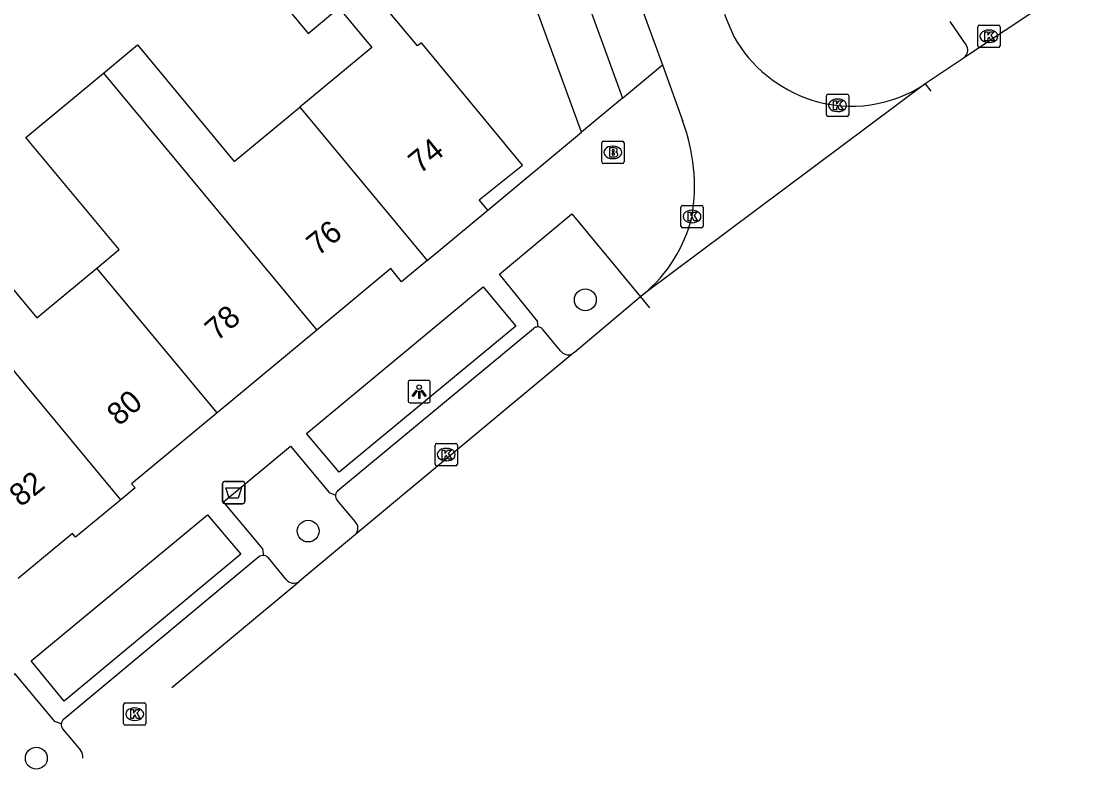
# Model space of a CAD drawing. Extents: x 159265 to 160143, y 383413 to 384319.
# Drawn here: x 159902.72 to 159950.57, y 383671.79 to 383705.88 of the extents above; entities that cross this region are included whole.
import ezdxf

# ---------------------------------------------------------------- set-up
doc = ezdxf.new("R2010")
doc.units = 0
for name, color, linetype in [('IMGEO_Afvalbak', 7, 'Continuous'), ('IMGEO_Boom', 7, 'Continuous'), ('IMGEO_Brandkraan', 7, 'Continuous'), ('IMGEO_Kolk', 7, 'Continuous'), ('IMGEO_Lichtpunt', 7, 'Continuous'), ('IMGEO_Pand', 7, 'Continuous'), ('IMGEO_Pand_nummerreeks', 7, 'Continuous'), ('IMGEO_Parkeervlak_open', 7, 'Continuous'), ('IMGEO_Rijbaan_lokaal_gesloten', 7, 'Continuous'), ('IMGEO_Rijbaan_lokaal_open', 7, 'Continuous'), ('IMGEO_Voetpad_open', 7, 'Continuous')]:
    doc.layers.add(name, color=color, linetype=linetype)

msp = doc.modelspace()

# ---------------------------------------------------------------- linework, layer by layer
at = {"layer": 'IMGEO_Afvalbak'}
for p, q in [((159911.732, 383684.38), (159911.732, 383685.18)), ((159911.732, 383685.18), (159911.732, 383684.38)), ((159911.832, 383685.28), (159912.622, 383685.28)), ((159912.622, 383685.28), (159911.832, 383685.28)), ((159912.722, 383685.18), (159912.722, 383684.38)), ((159912.722, 383684.38), (159912.722, 383685.18)), ((159912.622, 383684.28), (159911.832, 383684.28)), ((159911.832, 383684.28), (159912.622, 383684.28))]:
    msp.add_line(p, q, dxfattribs=at)
msp.add_lwpolyline([(159911.875, 383684.994), (159912.579, 383684.994), (159912.43, 383684.524), (159912.024, 383684.524), (159911.875, 383684.994)], dxfattribs=at)
for centre, start, end in [((159911.832, 383685.18), 90, 180), ((159911.832, 383685.18), 90, 180), ((159912.622, 383685.18), 0, 90), ((159912.622, 383685.18), 360, 90), ((159911.832, 383684.38), 180, 270), ((159911.832, 383684.38), 180, 270), ((159912.622, 383684.38), 270, 0), ((159912.622, 383684.38), 270, 0)]:
    msp.add_arc(centre, 0.1, start, end, dxfattribs=at)
at = {"layer": 'IMGEO_Boom'}
for centre in [(159927.977, 383693.412), (159915.562, 383683.053), (159903.386, 383672.878)]:
    msp.add_circle(centre, 0.489, dxfattribs=at)
at = {"layer": 'IMGEO_Brandkraan'}
for p, q in [((159928.711, 383699.587), (159928.711, 383700.439)), ((159928.786, 383700.513), (159929.638, 383700.513)), ((159929.199, 383700.293), (159929.224, 383700.293)), ((159929.712, 383700.439), (159929.712, 383699.587)), ((159929.222, 383699.733), (159929.197, 383699.733)), ((159929.638, 383699.513), (159928.786, 383699.513))]:
    msp.add_line(p, q, dxfattribs=at)
for points in [[(159928.711, 383699.587), (159928.711, 383700.439)], [(159928.786, 383700.513), (159929.638, 383700.513)], [(159929.059, 383700.213), (159929.059, 383699.813), (159929.272, 383699.813)], [(159929.29, 383700.213), (159929.059, 383700.213)], [(159929.712, 383700.439), (159929.712, 383699.587)], [(159929.238, 383700.132), (159929.184, 383700.132), (159929.184, 383700.056)], [(159929.184, 383700.056), (159929.237, 383700.056)], [(159929.246, 383699.98), (159929.184, 383699.98), (159929.184, 383699.899)], [(159929.184, 383699.899), (159929.246, 383699.899)], [(159929.638, 383699.513), (159928.786, 383699.513)]]:
    msp.add_lwpolyline(points, dxfattribs=at)
for centre, radius, start, end in [((159928.788, 383700.437), 0.0765, 91.552, 178.448), ((159928.788, 383700.437), 0.0765, 91.552, 178.448), ((159929.294, 383700.068), 0.145, 59.4692, 91.5367), ((159929.636, 383700.437), 0.0765, 1.552, 88.448), ((159929.636, 383700.437), 0.0765, 1.552, 88.448), ((159929.239, 383700.094), 0.0379, 267.8285, 90.9355), ((159929.247, 383699.939), 0.0404, 269.8759, 90.5077), ((159929.278, 383700.064), 0.251, 268.6676, 293.5347), ((159929.319, 383700.115), 0.0922, 285.5137, 58.1501), ((159929.324, 383699.923), 0.105, 301.3115, 78.989), ((159928.788, 383699.589), 0.0765, 181.552, 268.448), ((159928.788, 383699.589), 0.0765, 181.552, 268.448), ((159929.636, 383699.589), 0.0765, 271.552, 358.448), ((159929.636, 383699.589), 0.0765, 271.552, 358.448)]:
    msp.add_arc(centre, radius, start, end, dxfattribs=at)
for centre, major_axis, ratio, start_param, end_param in [((159929.198, 383700.013), (-0.387, 0.002), 0.722429, 4.712389, 7.853982), ((159929.223, 383700.013), (-0.39, 0.002), 0.717154, 1.570796, 4.712389)]:
    msp.add_ellipse(centre, major_axis=major_axis, ratio=ratio, start_param=start_param, end_param=end_param, dxfattribs=at)
at = {"layer": 'IMGEO_Kolk'}
for p, q in [((159945.556, 383704.79), (159945.556, 383705.642)), ((159945.631, 383705.716), (159946.483, 383705.716)), ((159946.044, 383705.496), (159946.069, 383705.496)), ((159946.557, 383705.642), (159946.557, 383704.79)), ((159946.483, 383704.716), (159945.631, 383704.716)), ((159946.067, 383704.936), (159946.042, 383704.936)), ((159938.852, 383702.623), (159939.704, 383702.623)), ((159938.777, 383701.697), (159938.777, 383702.549)), ((159939.265, 383702.403), (159939.29, 383702.403)), ((159939.778, 383702.549), (159939.778, 383701.697)), ((159939.288, 383701.843), (159939.263, 383701.843)), ((159939.704, 383701.623), (159938.852, 383701.623)), ((159932.256, 383696.716), (159932.256, 383697.568)), ((159932.331, 383697.642), (159933.183, 383697.642)), ((159932.744, 383697.422), (159932.769, 383697.422)), ((159933.257, 383697.568), (159933.257, 383696.716)), ((159932.767, 383696.862), (159932.742, 383696.862)), ((159933.183, 383696.642), (159932.331, 383696.642)), ((159921.247, 383686.052), (159921.247, 383686.904)), ((159921.322, 383686.978), (159922.174, 383686.978)), ((159922.248, 383686.904), (159922.248, 383686.052)), ((159921.735, 383686.758), (159921.76, 383686.758)), ((159922.174, 383685.978), (159921.322, 383685.978)), ((159921.758, 383686.198), (159921.733, 383686.198)), ((159907.369, 383675.354), (159908.221, 383675.354)), ((159907.294, 383674.428), (159907.294, 383675.28)), ((159907.782, 383675.134), (159907.807, 383675.134)), ((159908.295, 383675.28), (159908.295, 383674.428)), ((159907.805, 383674.574), (159907.78, 383674.574)), ((159908.221, 383674.354), (159907.369, 383674.354))]:
    msp.add_line(p, q, dxfattribs=at)
for points in [[(159945.556, 383704.79), (159945.556, 383705.642)], [(159945.631, 383705.716), (159946.483, 383705.716)], [(159946.557, 383705.642), (159946.557, 383704.79)], [(159945.877, 383705.416), (159946, 383705.416), (159946, 383705.265), (159946.13, 383705.416), (159946.294, 383705.416), (159946.148, 383705.265), (159946.301, 383705.016), (159946.149, 383705.016), (159946.064, 383705.18), (159946, 383705.113), (159946, 383705.016), (159945.877, 383705.016), (159945.877, 383705.416)], [(159946.483, 383704.716), (159945.631, 383704.716)], [(159938.852, 383702.623), (159939.704, 383702.623)], [(159938.777, 383701.697), (159938.777, 383702.549)], [(159939.098, 383702.323), (159939.221, 383702.323), (159939.221, 383702.172), (159939.351, 383702.323), (159939.515, 383702.323), (159939.369, 383702.172), (159939.522, 383701.923), (159939.37, 383701.923), (159939.285, 383702.087), (159939.221, 383702.02), (159939.221, 383701.923), (159939.098, 383701.923), (159939.098, 383702.323)], [(159939.778, 383702.549), (159939.778, 383701.697)], [(159939.704, 383701.623), (159938.852, 383701.623)], [(159932.256, 383696.716), (159932.256, 383697.568)], [(159932.331, 383697.642), (159933.183, 383697.642)], [(159932.577, 383697.342), (159932.7, 383697.342), (159932.7, 383697.191), (159932.83, 383697.342), (159932.994, 383697.342), (159932.848, 383697.191), (159933.001, 383696.942), (159932.849, 383696.942), (159932.764, 383697.106), (159932.7, 383697.039), (159932.7, 383696.942), (159932.577, 383696.942), (159932.577, 383697.342)], [(159933.257, 383697.568), (159933.257, 383696.716)], [(159933.183, 383696.642), (159932.331, 383696.642)], [(159921.247, 383686.052), (159921.247, 383686.904)], [(159921.322, 383686.978), (159922.174, 383686.978)], [(159922.248, 383686.904), (159922.248, 383686.052)], [(159921.568, 383686.678), (159921.691, 383686.678), (159921.691, 383686.527), (159921.821, 383686.678), (159921.985, 383686.678), (159921.839, 383686.527), (159921.992, 383686.278), (159921.84, 383686.278), (159921.755, 383686.442), (159921.691, 383686.375), (159921.691, 383686.278), (159921.568, 383686.278), (159921.568, 383686.678)], [(159922.174, 383685.978), (159921.322, 383685.978)], [(159907.369, 383675.354), (159908.221, 383675.354)], [(159907.294, 383674.428), (159907.294, 383675.28)], [(159907.615, 383675.054), (159907.738, 383675.054), (159907.738, 383674.903), (159907.868, 383675.054), (159908.032, 383675.054), (159907.886, 383674.903), (159908.039, 383674.654), (159907.887, 383674.654), (159907.802, 383674.818), (159907.738, 383674.751), (159907.738, 383674.654), (159907.615, 383674.654), (159907.615, 383675.054)], [(159908.295, 383675.28), (159908.295, 383674.428)], [(159908.221, 383674.354), (159907.369, 383674.354)]]:
    msp.add_lwpolyline(points, dxfattribs=at)
for centre, start, end in [((159945.633, 383705.64), 91.552, 178.448), ((159945.633, 383705.64), 91.552, 178.448), ((159946.481, 383705.64), 1.552, 88.448), ((159946.481, 383705.64), 1.552, 88.448), ((159945.633, 383704.792), 181.552, 268.448), ((159945.633, 383704.792), 181.552, 268.448), ((159946.481, 383704.792), 271.552, 358.448), ((159946.481, 383704.792), 271.552, 358.448), ((159938.854, 383702.547), 91.552, 178.448), ((159938.854, 383702.547), 91.552, 178.448), ((159939.702, 383702.547), 1.552, 88.448), ((159939.702, 383702.547), 1.552, 88.448), ((159938.854, 383701.699), 181.552, 268.448), ((159938.854, 383701.699), 181.552, 268.448), ((159939.702, 383701.699), 271.552, 358.448), ((159939.702, 383701.699), 271.552, 358.448), ((159932.333, 383697.566), 91.552, 178.448), ((159932.333, 383697.566), 91.552, 178.448), ((159933.181, 383697.566), 1.552, 88.448), ((159933.181, 383697.566), 1.552, 88.448), ((159932.333, 383696.718), 181.552, 268.448), ((159932.333, 383696.718), 181.552, 268.448), ((159933.181, 383696.718), 271.552, 358.448), ((159933.181, 383696.718), 271.552, 358.448), ((159921.324, 383686.902), 91.552, 178.448), ((159921.324, 383686.902), 91.552, 178.448), ((159922.172, 383686.902), 1.552, 88.448), ((159922.172, 383686.902), 1.552, 88.448), ((159921.324, 383686.054), 181.552, 268.448), ((159921.324, 383686.054), 181.552, 268.448), ((159922.172, 383686.054), 271.552, 358.448), ((159922.172, 383686.054), 271.552, 358.448), ((159907.371, 383675.278), 91.552, 178.448), ((159907.371, 383675.278), 91.552, 178.448), ((159908.219, 383675.278), 1.552, 88.448), ((159908.219, 383675.278), 1.552, 88.448), ((159907.371, 383674.43), 181.552, 268.448), ((159907.371, 383674.43), 181.552, 268.448), ((159908.219, 383674.43), 271.552, 358.448), ((159908.219, 383674.43), 271.552, 358.448)]:
    msp.add_arc(centre, 0.0765, start, end, dxfattribs=at)
for centre, major_axis, ratio, start_param, end_param in [((159946.043, 383705.216), (-0.387, 0.002), 0.722429, 4.712389, 7.853982), ((159946.068, 383705.216), (-0.39, 0.002), 0.717154, 1.570796, 4.712389), ((159939.264, 383702.123), (-0.387, 0.002), 0.722429, 4.712389, 7.853982), ((159939.289, 383702.123), (-0.39, 0.002), 0.717154, 1.570796, 4.712389), ((159932.743, 383697.142), (-0.387, 0.002), 0.722429, 4.712389, 7.853982), ((159932.768, 383697.142), (-0.39, 0.002), 0.717154, 1.570796, 4.712389), ((159921.734, 383686.478), (-0.387, 0.002), 0.722429, 4.712389, 7.853982), ((159921.759, 383686.478), (-0.39, 0.002), 0.717154, 1.570796, 4.712389), ((159907.781, 383674.854), (-0.387, 0.002), 0.722429, 4.712389, 7.853982), ((159907.806, 383674.854), (-0.39, 0.002), 0.717154, 1.570796, 4.712389)]:
    msp.add_ellipse(centre, major_axis=major_axis, ratio=ratio, start_param=start_param, end_param=end_param, dxfattribs=at)
at = {"layer": 'IMGEO_Lichtpunt'}
for p, q in [((159920.036, 383689.703), (159920.036, 383688.896)), ((159920.036, 383689.703), (159920.036, 383688.896)), ((159920.938, 383689.798), (159920.13, 383689.798)), ((159920.938, 383689.798), (159920.13, 383689.798)), ((159921.032, 383688.896), (159921.032, 383689.703)), ((159921.032, 383688.896), (159921.032, 383689.703)), ((159920.13, 383688.802), (159920.938, 383688.802)), ((159920.13, 383688.802), (159920.938, 383688.802))]:
    msp.add_line(p, q, dxfattribs=at)
for points in [[(159920.41, 383689.367), (159920.449, 383689.339), (159920.261, 383689.077), (159920.223, 383689.104), (159920.41, 383689.367)], [(159920.512, 383689.319), (159920.559, 383689.319), (159920.559, 383688.997), (159920.512, 383688.997), (159920.512, 383689.319)], [(159920.622, 383689.339), (159920.66, 383689.366), (159920.847, 383689.104), (159920.808, 383689.076), (159920.622, 383689.339)]]:
    msp.add_lwpolyline(points, dxfattribs=at)
msp.add_circle((159920.535, 383689.501), 0.0994, dxfattribs=at)
for centre, start, end in [((159920.13, 383689.703), 90, 180), ((159920.13, 383689.703), 90, 180), ((159920.938, 383689.703), 0, 90), ((159920.938, 383689.703), 0, 90), ((159920.13, 383688.896), 180, 270), ((159920.13, 383688.896), 180, 270), ((159920.938, 383688.896), 270, 0), ((159920.938, 383688.896), 270, 360)]:
    msp.add_arc(centre, 0.0946, start, end, dxfattribs=at)
at = {"layer": 'IMGEO_Pand'}
for points in [[(159923.606, 383697.428), (159923.226, 383697.887), (159925.161, 383699.443), (159920.632, 383704.926), (159920.459, 383704.792), (159918.218, 383707.47), (159918.391, 383707.614), (159916.158, 383710.341), (159913.319, 383708.052), (159915.568, 383705.344), (159916.939, 383706.483), (159918.409, 383704.714), (159915.194, 383702.046)], [(159906.393, 383703.566), (159907.91, 383704.825), (159912.246, 383699.599), (159915.194, 383702.046)], [(159906.099, 383694.836), (159907.092, 383695.66), (159902.921, 383700.685), (159906.393, 383703.566)], [(159906.393, 383703.566), (159915.945, 383692.057)], [(159915.194, 383702.046), (159920.895, 383695.178)], [(159897.376, 383696.261), (159899.142, 383697.727), (159903.401, 383692.597), (159906.099, 383694.836)], [(159920.895, 383695.178), (159923.606, 383697.428)], [(159907.17, 383684.459), (159897.376, 383696.261)], [(159920.895, 383695.178), (159919.744, 383694.223), (159919.259, 383694.808), (159915.945, 383692.057)], [(159911.48, 383688.352), (159906.099, 383694.836)], [(159915.945, 383692.057), (159911.48, 383688.352)], [(159911.48, 383688.352), (159907.652, 383685.174), (159907.807, 383684.987), (159907.17, 383684.459)], [(159907.17, 383684.459), (159905.142, 383682.775), (159905.001, 383682.944), (159902.566, 383680.923)]]:
    msp.add_lwpolyline(points, dxfattribs=at)
at = {"layer": 'IMGEO_Parkeervlak_open'}
for points in [[(159926.87, 383691.122), (159926.075, 383692.086)], [(159927.424, 383691.004), (159927.386, 383690.985)], [(159917.666, 383683.475), (159916.856, 383684.444)], [(159914.571, 383680.88), (159913.785, 383681.847)], [(159904.552, 383674.197), (159905.368, 383673.235)]]:
    msp.add_lwpolyline(points, dxfattribs=at)
for centre, radius, start, end in [((159925.843, 383691.895), 0.3, 39.4348, 86.7973), ((159927.212, 383691.368), 0.421, 215.7866, 294.475), ((159917.096, 383684.635), 0.307, 174.3208, 218.4583), ((159917.379, 383683.181), 0.411, 316.0394, 45.7416), ((159913.537, 383681.634), 0.327, 40.622, 83.4587), ((159914.912, 383681.168), 0.447, 220.179, 302.8746), ((159904.843, 383674.378), 0.342, 174.1465, 211.9202), ((159905.011, 383672.944), 0.46, 351.494, 39.2017)]:
    msp.add_arc(centre, radius, start, end, dxfattribs=at)
at = {"layer": 'IMGEO_Rijbaan_lokaal_gesloten'}
for points in [[(159950.567, 383708.004), (159944.913, 383704.229), (159944.904, 383704.223)], [(159944.904, 383704.223), (159943.207, 383703.085)], [(159943.207, 383703.085), (159943.448, 383702.759)], [(159930.446, 383693.544), (159927.493, 383691.054), (159927.424, 383691.004)], [(159930.446, 383693.544), (159930.854, 383693.058)], [(159927.424, 383691.004), (159917.675, 383682.896)], [(159917.675, 383682.896), (159915.155, 383680.793)], [(159909.457, 383676.049), (159915.155, 383680.793)]]:
    msp.add_lwpolyline(points, dxfattribs=at)
at = {"layer": 'IMGEO_Rijbaan_lokaal_open'}
for points in [[(159927.693, 383714.168), (159931.431, 383703.934)], [(159934.209, 383706.21), (159934.314, 383705.938), (159934.625, 383705.198)], [(159931.431, 383703.934), (159932.325, 383701.437)], [(159943.207, 383703.085), (159930.572, 383693.65)], [(159930.572, 383693.65), (159930.446, 383693.544)]]:
    msp.add_lwpolyline(points, dxfattribs=at)
for centre, radius, start, end in [((159940.069, 383708.322), 6.277, 209.8499, 251.8722), ((159939.902, 383708.034), 5.951, 252.5372, 303.7387), ((159924.637, 383698.494), 8.232, 350.5442, 20.943), ((159926.366, 383698.711), 6.581, 309.7269, 346.2033)]:
    msp.add_arc(centre, radius, start, end, dxfattribs=at)
at = {"layer": 'IMGEO_Voetpad_open'}
for points in [[(159927.806, 383700.914), (159922.821, 383714.572), (159919.327, 383724.25)], [(159925.701, 383714.004), (159925.548, 383713.708), (159929.638, 383702.441)], [(159945.039, 383704.835), (159944.322, 383705.883)], [(159944.904, 383704.223), (159944.998, 383704.306)], [(159929.638, 383702.441), (159931.431, 383703.934)], [(159929.638, 383702.441), (159927.806, 383700.914)], [(159923.606, 383697.428), (159927.806, 383700.914)], [(159925.86, 383692.195), (159925.83, 383692.453), (159924.127, 383694.553), (159927.377, 383697.267), (159930.446, 383693.544)], [(159915.482, 383687.419), (159923.405, 383693.986), (159924.867, 383692.232), (159916.95, 383685.692), (159915.482, 383687.419)], [(159916.894, 383684.864), (159925.652, 383692.123)], [(159913.574, 383681.959), (159913.533, 383682.255), (159911.777, 383684.363), (159914.773, 383686.855), (159916.499, 383684.779), (159916.791, 383684.665)], [(159903.158, 383677.235), (159911.06, 383683.784), (159912.542, 383682.013), (159904.626, 383675.44), (159903.158, 383677.235)], [(159913.35, 383681.901), (159904.589, 383674.603)], [(159904.502, 383674.413), (159904.213, 383674.52), (159902.445, 383676.659), (159899.495, 383674.224), (159901.274, 383672.065), (159901.327, 383671.785)]]:
    msp.add_lwpolyline(points, dxfattribs=at)
for centre, radius, start, end in [((159944.658, 383704.598), 0.449, 319.3183, 31.818), ((159925.846, 383691.899), 0.296, 87.2972, 130.8898), ((159917.101, 383684.631), 0.312, 131.6033, 173.6656), ((159913.537, 383681.64), 0.321, 83.3821, 125.6513), ((159904.83, 383674.378), 0.329, 136.9073, 173.8871)]:
    msp.add_arc(centre, radius, start, end, dxfattribs=at)

# ---------------------------------------------------------------- texts
at = {"layer": 'IMGEO_Pand_nummerreeks'}
for s, rotation, p in [('74', 38.8866, (159920.565, 383699.021)), ('76', 38.8852, (159916.002, 383695.341)), ('78', 40.8895, (159911.479, 383691.524)), ('80', 40.8895, (159907.091, 383687.725)), ('82', 38.6061, (159902.682, 383684.1))]:
    msp.add_text(s, height=1, rotation=rotation, dxfattribs=at).set_placement(p)

doc.saveas('drawing.dxf')
